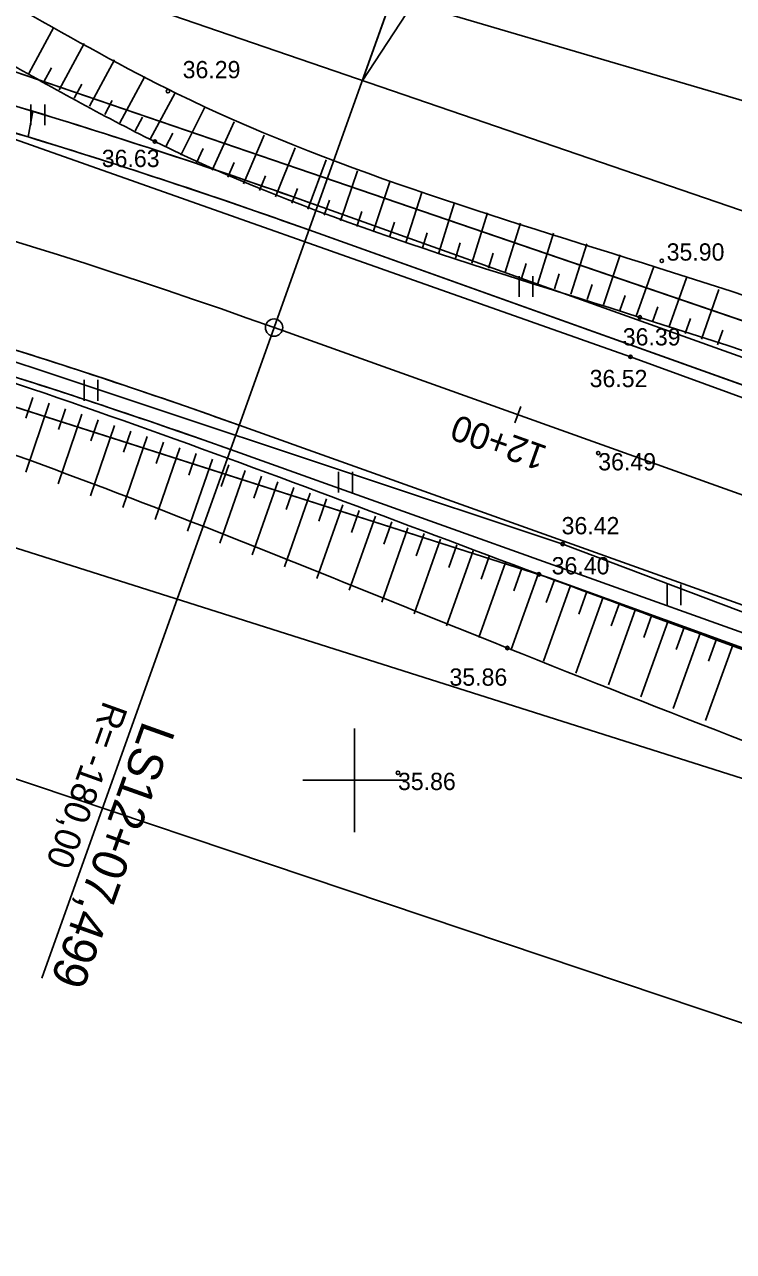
# Model space of a CAD drawing. Extents: x 469981 to 472086, y 246785 to 247785.
# Drawn here: x 470890.44 to 470910.97, y 247186.36 to 247221.87 of the extents above; entities that cross this region are included whole.
import ezdxf

# ---------------------------------------------------------------- set-up
doc = ezdxf.new("R2010")
doc.units = 0
for name, color, linetype in [('0_922', 7, 'Continuous'), ('0_Asfalta_mala', 7, 'Continuous'), ('0_Asfalta_Nomale', 7, 'Continuous'), ('0_Ruut_Braukt', 7, 'Continuous'), ('0_Ruut_nomale', 7, 'Continuous'), ('0_Virazjas', 7, 'Continuous'), ('21', 7, 'Continuous'), ('5_patagas', 7, 'Continuous'), ('6_piketaza', 7, 'Continuous'), ('9', 7, 'Continuous'), ('CELI_CMAL_####_####_#', 7, 'Continuous'), ('DREN_VADP_####_####_#', 7, 'Continuous'), ('DREN_VADP_KLKT_####_#', 7, 'Continuous'), ('GEOD_ELEM_####_####_#', 7, 'Continuous'), ('RAMI_UZMR_####_####_#', 7, 'Continuous'), ('RELJ_AATZ_####_TKST_#', 7, 'Continuous'), ('RELJ_ELEM_####_####_#', 7, 'Continuous'), ('RELJ_NOGA_####_####_#', 7, 'Continuous'), ('RELJ_NOGL_####_####_#', 7, 'Continuous'), ('ROBZ_PROJ_####_####_#', 7, 'Continuous'), ('ROBZ_UZMR_####_####_#', 7, 'Continuous'), ('TERT_ELEM_####_####_#', 7, 'Continuous')]:
    doc.layers.add(name, color=color, linetype=linetype)

msp = doc.modelspace()

# ---------------------------------------------------------------- linework, layer by layer
msp.add_circle((470897.667, 247213.101), 0.25)
at = {"layer": '0_922'}
msp.add_line((470946.556, 247195.632), (470897.667, 247213.101), dxfattribs=at)
msp.add_arc((470837.1, 247043.596), 180, 70.3373, 103.67202, dxfattribs=at)
at = {"layer": '0_Asfalta_mala'}
for p, q in [((470898.676, 247215.926), (470947.566, 247198.456)), ((470896.657, 247210.276), (470945.547, 247192.806))]:
    msp.add_line(p, q, dxfattribs=at)
for radius in [183, 177]:
    msp.add_arc((470837.1, 247043.596), radius, 70.3373, 103.67202, dxfattribs=at)
at = {"layer": '0_Asfalta_Nomale'}
for p, q in [((470898.928, 247216.632), (470947.818, 247199.163)), ((470896.405, 247209.569), (470945.295, 247192.1))]:
    msp.add_line(p, q, dxfattribs=at)
for radius, end in [(183.75, 74.64982), (176.25, 103.67202)]:
    msp.add_arc((470837.1, 247043.596), radius, 70.3373, end, dxfattribs=at)
at = {"layer": '0_Ruut_Braukt'}
for p, q in [((470947.565, 247198.457), (470898.676, 247215.926)), ((470896.657, 247210.276), (470945.546, 247192.807))]:
    msp.add_line(p, q, dxfattribs=at)
for radius in [183, 177]:
    msp.add_arc((470837.1, 247043.596), radius, 70.3373, 103.67202, dxfattribs=at)
at = {"layer": '0_Ruut_nomale'}
for p, q in [((470890.679, 247219.361), (470890.549, 247218.617)), ((470947.818, 247199.163), (470898.928, 247216.632)), ((470945.546, 247192.807), (470896.657, 247210.276)), ((470896.405, 247209.569), (470945.294, 247192.1))]:
    msp.add_line(p, q, dxfattribs=at)
for points in [[(470862.687, 247225.556), (470869.555, 247224.458), (470876.935, 247222.976), (470885.742, 247220.791), (470890.679, 247219.361), (470890.549, 247218.617), (470880.365, 247221.408), (470869.98, 247223.618), (470864.374, 247224.552)], [(470898.676, 247215.926), (470947.565, 247198.457), (470947.566, 247198.456)]]:
    msp.add_lwpolyline(points, dxfattribs=at)
for radius, end in [(183.75, 73.04706), (183, 73.01798), (177, 72.7764), (176.25, 72.74503)]:
    msp.add_arc((470837.1, 247043.596), radius, 70.3373, end, dxfattribs=at)
at = {"layer": '0_Virazjas'}
msp.add_line((470905.069, 247233.818), (470897.667, 247213.101), dxfattribs=at)
msp.add_lwpolyline([(470905.151, 247227.762), (470903.332, 247228.955), (470900.216, 247220.236)], close=True, dxfattribs=at)
at = {"layer": '21'}
msp.add_line((470946.556, 247195.632), (470897.667, 247213.101), dxfattribs=at)
msp.add_arc((470837.1, 247043.596), 180, 70.3373, 103.67202, dxfattribs=at)
at = {"layer": '5_patagas'}
msp.add_lwpolyline([(470897.667, 247213.101), (470890.937, 247194.267)], dxfattribs=at)
at = {"layer": '6_piketaza'}
msp.add_lwpolyline([(470904.644, 247210.342), (470904.813, 247210.813)], dxfattribs=at)
at = {"layer": 'CELI_CMAL_####_####_#'}
for points in [[(470887.869, 247219.351), (470907.988, 247212.254), (470934.743, 247202.499), (470962.898, 247192.42), (470982.559, 247187.627), (470994.5, 247186.238), (471002.099, 247186.455), (471014.161, 247188.048), (471038.308, 247191.645)], [(471015.923, 247182.598), (470992.26, 247181.035), (470978.943, 247182.194), (470959.244, 247187.66), (470932.844, 247196.714), (470906.026, 247206.836), (470881.196, 247215.092)]]:
    msp.add_lwpolyline(points, dxfattribs=at)
at = {"layer": 'DREN_VADP_####_####_#'}
msp.add_lwpolyline([(470845.346, 247220.939), (470990.896, 247174.789)], dxfattribs=at)
at = {"layer": 'DREN_VADP_KLKT_####_#'}
msp.add_lwpolyline([(470998.012, 247199.651), (470980.588, 247192.708), (470867.536, 247231.459)], dxfattribs=at)
at = {"layer": 'GEOD_ELEM_####_####_#'}
for p, q in [((470900, 247201.5), (470900, 247200)), ((470898.5, 247200), (470900, 247200)), ((470900, 247200), (470900, 247198.5)), ((470900, 247200), (470901.5, 247200))]:
    msp.add_line(p, q, dxfattribs=at)
at = {"layer": 'RAMI_UZMR_####_####_#'}
for points in [[(470560.64, 247175.144), (470793.366, 247232.231), (470822.25, 247233), (470855.497, 247231.608), (470869.75, 247235.5), (470872.288, 247238.827), (470875.523, 247240.24), (470882.387, 247236.327), (470885.36, 247235.904), (470900.348, 247222.872), (470947.872, 247208.875), (470978.25, 247197.629), (470994.287, 247200.731), (471010.572, 247199.465), (471044.448, 247201.846)], [(471016.707, 247172.079), (470997.217, 247171.376), (470979.902, 247175.851), (470953.212, 247178.863), (470866.8, 247207.896), (470847.133, 247208.95), (470818.512, 247207.896), (470793.929, 247204.557), (470730.787, 247190.475), (470682.857, 247179.693), (470601.924, 247155.957)]]:
    msp.add_lwpolyline(points, dxfattribs=at)
at = {"layer": 'RELJ_ELEM_####_####_#'}
for centre in [(470894.595, 247219.941), (470894.214, 247218.483), (470908.895, 247215.03), (470908.262, 247213.396), (470907.988, 247212.255), (470907.055, 247209.467), (470906.026, 247206.837), (470905.336, 247205.96), (470904.425, 247203.826), (470901.256, 247200.215)]:
    msp.add_circle(centre, 0.05, dxfattribs=at)
at = {"layer": 'RELJ_NOGA_####_####_#'}
for p, q in [((470890.562, 247220.453), (470891.286, 247221.795)), ((470891.442, 247219.978), (470892.166, 247221.321)), ((470892.322, 247219.503), (470893.046, 247220.846)), ((470891.002, 247220.215), (470891.219, 247220.618)), ((470893.202, 247219.028), (470893.926, 247220.371)), ((470891.882, 247219.741), (470892.099, 247220.143)), ((470892.762, 247219.266), (470892.979, 247219.669)), ((470894.082, 247218.554), (470894.806, 247219.896)), ((470894.969, 247218.091), (470895.651, 247219.458)), ((470893.642, 247218.791), (470893.859, 247219.194)), ((470895.871, 247217.66), (470896.507, 247219.051)), ((470894.523, 247218.318), (470894.735, 247218.725)), ((470896.786, 247217.257), (470897.382, 247218.666)), ((470895.418, 247217.871), (470895.614, 247218.286)), ((470897.712, 247216.88), (470898.274, 247218.303)), ((470896.327, 247217.455), (470896.513, 247217.874)), ((470898.647, 247216.525), (470899.176, 247217.959)), ((470897.248, 247217.065), (470897.42, 247217.491)), ((470899.589, 247216.189), (470900.088, 247217.633)), ((470898.179, 247216.7), (470898.342, 247217.128)), ((470900.536, 247215.869), (470901.017, 247217.317)), ((470899.117, 247216.355), (470899.271, 247216.787)), ((470901.487, 247215.56), (470901.948, 247217.013)), ((470900.062, 247216.027), (470900.208, 247216.461)), ((470902.441, 247215.26), (470902.894, 247216.715)), ((470903.397, 247214.964), (470903.845, 247216.42)), ((470901.011, 247215.713), (470901.153, 247216.148)), ((470904.352, 247214.67), (470904.801, 247216.126)), ((470901.964, 247215.409), (470902.101, 247215.846)), ((470905.307, 247214.373), (470905.762, 247215.828)), ((470902.919, 247215.112), (470903.054, 247215.549)), ((470906.26, 247214.071), (470906.727, 247215.522)), ((470903.874, 247214.817), (470904.009, 247215.254)), ((470907.21, 247213.758), (470907.694, 247215.205)), ((470904.83, 247214.522), (470904.965, 247214.959)), ((470905.784, 247214.223), (470905.923, 247214.658)), ((470908.156, 247213.433), (470908.663, 247214.872)), ((470906.736, 247213.916), (470906.878, 247214.351)), ((470909.099, 247213.099), (470909.609, 247214.537)), ((470907.684, 247213.598), (470907.832, 247214.031)), ((470910.041, 247212.765), (470910.551, 247214.202)), ((470908.627, 247213.266), (470908.78, 247213.698)), ((470909.57, 247212.932), (470909.723, 247213.363)), ((470910.512, 247212.597), (470910.665, 247213.029)), ((470890.68, 247211.075), (470890.477, 247210.478)), ((470890.68, 247211.075), (470890.477, 247210.478)), ((470891.153, 247210.914), (470890.475, 247208.915)), ((470891.153, 247210.914), (470890.475, 247208.915)), ((470891.627, 247210.753), (470891.421, 247210.15)), ((470891.627, 247210.753), (470891.421, 247210.15)), ((470892.1, 247210.592), (470891.412, 247208.573)), ((470892.1, 247210.592), (470891.412, 247208.573)), ((470892.573, 247210.43), (470892.365, 247209.822)), ((470892.573, 247210.43), (470892.365, 247209.822)), ((470893.046, 247210.268), (470892.347, 247208.232)), ((470893.046, 247210.268), (470892.347, 247208.232)), ((470893.519, 247210.106), (470893.308, 247209.492)), ((470893.519, 247210.106), (470893.308, 247209.492)), ((470893.992, 247209.944), (470893.285, 247207.889)), ((470893.992, 247209.944), (470893.285, 247207.889)), ((470894.465, 247209.781), (470894.252, 247209.162)), ((470894.465, 247209.781), (470894.252, 247209.162)), ((470894.937, 247209.618), (470894.223, 247207.547)), ((470894.937, 247209.618), (470894.223, 247207.547)), ((470895.882, 247209.291), (470895.159, 247207.206)), ((470895.882, 247209.291), (470895.159, 247207.206)), ((470895.41, 247209.455), (470895.194, 247208.831)), ((470895.41, 247209.455), (470895.194, 247208.831)), ((470896.827, 247208.963), (470896.097, 247206.864)), ((470896.827, 247208.963), (470896.097, 247206.864)), ((470896.355, 247209.128), (470896.137, 247208.5)), ((470896.355, 247209.128), (470896.137, 247208.5)), ((470897.772, 247208.635), (470897.034, 247206.522)), ((470897.772, 247208.635), (470897.034, 247206.522)), ((470897.299, 247208.799), (470897.08, 247208.167)), ((470897.299, 247208.799), (470897.08, 247208.167)), ((470898.716, 247208.305), (470897.971, 247206.18)), ((470898.716, 247208.305), (470897.971, 247206.18)), ((470898.244, 247208.47), (470898.022, 247207.834)), ((470898.244, 247208.47), (470898.022, 247207.834)), ((470899.659, 247207.974), (470898.909, 247205.838)), ((470899.659, 247207.974), (470898.909, 247205.838)), ((470899.187, 247208.139), (470898.963, 247207.5)), ((470899.187, 247208.139), (470898.963, 247207.5)), ((470900.603, 247207.642), (470899.846, 247205.496)), ((470900.603, 247207.642), (470899.846, 247205.496)), ((470900.131, 247207.808), (470899.905, 247207.166)), ((470900.131, 247207.808), (470899.905, 247207.166)), ((470901.545, 247207.309), (470900.784, 247205.154)), ((470901.545, 247207.309), (470900.784, 247205.154)), ((470901.074, 247207.475), (470900.846, 247206.83)), ((470901.074, 247207.475), (470900.846, 247206.83)), ((470902.488, 247206.975), (470901.721, 247204.812)), ((470902.488, 247206.975), (470901.721, 247204.812)), ((470902.017, 247207.142), (470901.787, 247206.494)), ((470902.017, 247207.142), (470901.787, 247206.494)), ((470902.959, 247206.808), (470902.728, 247206.158)), ((470902.959, 247206.808), (470902.728, 247206.158)), ((470903.43, 247206.64), (470902.657, 247204.471)), ((470903.43, 247206.64), (470902.657, 247204.471)), ((470903.901, 247206.472), (470903.669, 247205.82)), ((470903.901, 247206.472), (470903.669, 247205.82)), ((470904.372, 247206.304), (470903.595, 247204.129)), ((470904.372, 247206.304), (470903.595, 247204.129)), ((470904.843, 247206.136), (470904.61, 247205.483)), ((470904.843, 247206.136), (470904.61, 247205.483)), ((470905.314, 247205.968), (470904.534, 247203.786)), ((470905.314, 247205.968), (470904.534, 247203.786)), ((470905.785, 247205.799), (470905.55, 247205.144)), ((470905.785, 247205.799), (470905.55, 247205.144)), ((470906.255, 247205.631), (470905.471, 247203.445)), ((470906.255, 247205.631), (470905.471, 247203.445)), ((470906.726, 247205.462), (470906.49, 247204.805)), ((470906.726, 247205.462), (470906.49, 247204.805)), ((470907.197, 247205.293), (470906.41, 247203.102)), ((470907.197, 247205.293), (470906.41, 247203.102)), ((470907.667, 247205.124), (470907.431, 247204.466)), ((470907.667, 247205.124), (470907.431, 247204.466)), ((470908.138, 247204.954), (470907.348, 247202.76)), ((470908.138, 247204.954), (470907.348, 247202.76)), ((470908.608, 247204.785), (470908.371, 247204.126)), ((470908.608, 247204.785), (470908.371, 247204.126)), ((470909.079, 247204.616), (470908.287, 247202.417)), ((470909.079, 247204.616), (470908.287, 247202.417)), ((470909.549, 247204.446), (470909.311, 247203.786)), ((470909.549, 247204.446), (470909.311, 247203.786)), ((470910.019, 247204.277), (470909.225, 247202.075)), ((470910.019, 247204.277), (470909.225, 247202.075)), ((470910.49, 247204.107), (470910.251, 247203.446)), ((470910.49, 247204.107), (470910.251, 247203.446)), ((470910.96, 247203.938), (470910.163, 247201.732)), ((470910.96, 247203.938), (470910.163, 247201.732))]:
    msp.add_line(p, q, dxfattribs=at)
for points in [[(470889.682, 247220.928), (470894.215, 247218.482), (470908.262, 247213.396), (470935.093, 247203.884), (470963.658, 247193.357), (470982.569, 247188.667), (470987.924, 247188.377)], [(470443.762, 247118.331), (470443.88, 247120.814), (470444.471, 247122.233), (470445.96, 247123.747), (470447.74, 247124.344), (470466.701, 247130.323), (470490.205, 247137.037), (470509.522, 247142.633), (470536.42, 247149.583), (470558.637, 247154.955), (470585.403, 247162.504), (470607.875, 247168.231), (470633.412, 247175.414), (470656.062, 247180.759), (470680.788, 247187.471), (470708.074, 247193.923), (470734.191, 247200.317), (470761.697, 247206.456), (470789.773, 247212.754), (470817.257, 247216.179), (470830.019, 247217.144), (470848.586, 247217.569), (470861.752, 247217.476), (470881.066, 247214.264), (470905.336, 247205.96), (470932.738, 247196.11), (470958.906, 247187.141), (470978.102, 247181.086)]]:
    msp.add_spline(points, degree=3, dxfattribs=at)
at = {"layer": 'RELJ_NOGL_####_####_#'}
for points in [[(470890.406, 247222.27), (470894.84, 247219.878), (470908.777, 247214.832), (470935.612, 247205.319), (470964.107, 247194.817), (470982.796, 247190.182), (470988.007, 247189.901)], [(470444.636, 247118.184), (470444.802, 247120.028), (470444.991, 247120.926), (470445.558, 247121.73), (470446.408, 247122.251), (470448.872, 247122.621), (470466.486, 247128.526), (470490.665, 247135.792), (470509.603, 247140.94), (470537.55, 247147.945), (470558.966, 247153.542), (470586.086, 247160.934), (470607.922, 247166.842), (470634.241, 247173.648), (470681.28, 247185.658), (470708.292, 247192.117), (470734.878, 247198.699), (470761.457, 247204.922), (470790.498, 247211.068), (470817.148, 247213.701), (470830.618, 247215.209), (470848.022, 247215.369), (470862.099, 247215.472), (470880.883, 247212.412), (470904.425, 247203.826), (470932.21, 247193.701), (470958.298, 247186.024), (470977.689, 247180.167)]]:
    msp.add_spline(points, degree=3, dxfattribs=at)
at = {"layer": 'ROBZ_PROJ_####_####_#'}
for points in [[(470613.752, 247179.765), (470688.303, 247197.106), (470783.692, 247219.293), (470809.088, 247224.67), (470845.751, 247226.447), (470876.169, 247225.296), (470921.641, 247209.731), (470967.353, 247194.084), (470989.48, 247188.802), (471001.509, 247189.266), (471050.609, 247195.379), (471093.674, 247200.298), (471124.72, 247213.54), (471341.261, 247348.2), (471524.883, 247464.852)], [(471398.351, 247372.094), (471346.741, 247338.478), (471133.176, 247205.05), (471108.425, 247194.786), (471087.339, 247189.709), (471023.306, 247181.157), (470962.604, 247185.245), (470905.63, 247205.857), (470878.75, 247214.454), (470852.344, 247217.039), (470815.743, 247215.147), (470778.583, 247209.26), (470718.669, 247194.633), (470636.973, 247175.147), (470468.364, 247124.23), (470431.624, 247112.202), (470396.219, 247097.502), (470371.503, 247083.47), (470275.956, 246992.729), (470152.342, 246907.761), (470066.737, 246851.23)], [(470900.878, 247270.342), (470921.641, 247209.731), (470876.169, 247225.296), (470845.751, 247226.447), (470809.088, 247224.67), (470797.907, 247259.877)]]:
    msp.add_lwpolyline(points, dxfattribs=at)
at = {"layer": 'ROBZ_UZMR_####_####_#'}
msp.add_lwpolyline([(470722.834, 247152.788), (470718.669, 247194.633), (470778.583, 247209.26), (470815.743, 247215.147), (470852.344, 247217.039), (470878.75, 247214.454), (470905.63, 247205.857), (470962.604, 247185.245), (470963.67, 247151.03)], dxfattribs=at)
at = {"layer": 'TERT_ELEM_####_####_#'}
for p, q in [((470890.625, 247218.958), (470890.625, 247219.558)), ((470891.025, 247218.958), (470891.025, 247219.558)), ((470904.764, 247213.985), (470904.764, 247214.585)), ((470905.164, 247213.985), (470905.164, 247214.585)), ((470892.167, 247210.983), (470892.167, 247211.583)), ((470892.567, 247210.983), (470892.567, 247211.583)), ((470899.537, 247208.325), (470899.537, 247208.925)), ((470899.937, 247208.325), (470899.937, 247208.925)), ((470909.048, 247205.066), (470909.048, 247205.666)), ((470909.448, 247205.066), (470909.448, 247205.666))]:
    msp.add_line(p, q, dxfattribs=at)

# ---------------------------------------------------------------- texts
msp.add_text('R= -180,00', height=0.75, rotation=250.3373).set_placement((470892.735, 247202.323))
at = {"layer": '6_piketaza'}
msp.add_text('12+00', height=0.75, rotation=160.3373, dxfattribs=at).set_placement((470905.619, 247209.648))
at = {"layer": '9'}
msp.add_text('LS12+07,499', height=1, rotation=250.3373, dxfattribs=at).set_placement((470893.875, 247201.748))
at = {"layer": 'RELJ_AATZ_####_TKST_#'}
for s, p in [('36.29', (470895.02, 247220.316)), ('36.63', (470892.678, 247217.746)), ('35.90', (470909.037, 247215.038)), ('36.39', (470907.766, 247212.582)), ('36.52', (470906.806, 247211.376)), ('36.49', (470907.055, 247208.967)), ('36.42', (470905.994, 247207.117)), ('36.40', (470905.707, 247205.957)), ('35.86', (470902.747, 247202.735)), ('35.86', (470901.256, 247199.715))]:
    msp.add_text(s, height=0.5, dxfattribs=at).set_placement(p)

doc.saveas('drawing.dxf')
